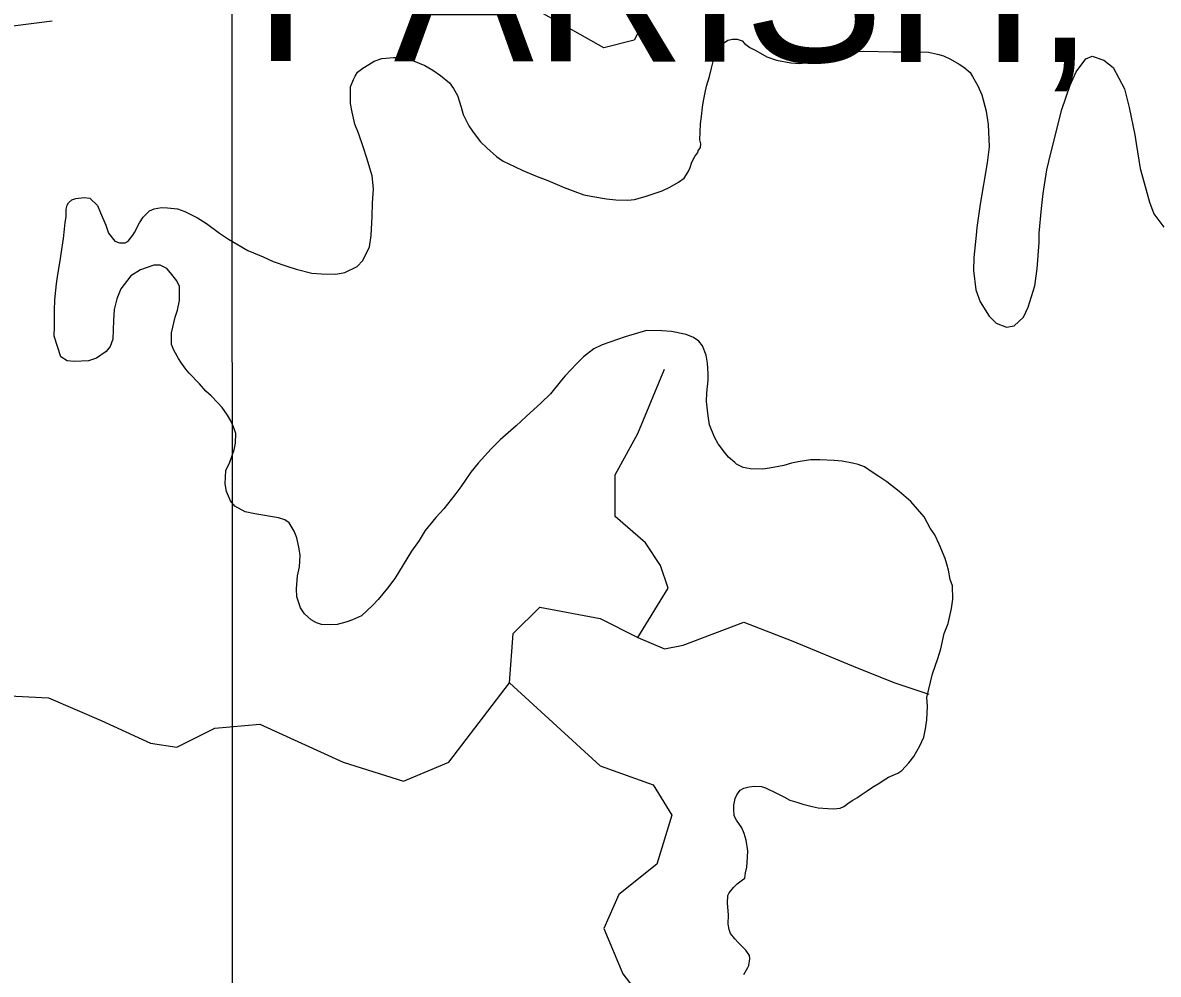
# Model space of a CAD drawing. Extents: x 3263578 to 3301413, y 764927 to 798602.
# Drawn here: x 3296288 to 3297734, y 785920 to 787132 of the extents above; entities that cross this region are included whole.
import ezdxf

# ---------------------------------------------------------------- set-up
doc = ezdxf.new("R2010")
doc.units = 0
for name, color, linetype in [('V-GRID-MAJR', 7, 'Continuous'), ('V-SITE-VEGE', 7, 'Continuous'), ('V-TOPO-GNAM-IDEN', 7, 'Continuous'), ('V-TOPO-SHOR', 7, 'Continuous')]:
    doc.layers.add(name, color=color, linetype=linetype)

msp = doc.modelspace()

# ---------------------------------------------------------------- linework, layer by layer
at = {"layer": 'V-GRID-MAJR'}
msp.add_spline([(3296559.4, 775831.5), (3296556.8, 781892.5), (3296554.1, 787954.5), (3296551.5, 794016.6), (3296551.5, 794017.6)], degree=3, dxfattribs=at)
at = {"layer": 'V-SITE-VEGE'}
for p, q in [((3297179.3, 787105.1), (3297185.8, 787109.9)), ((3297185.8, 787109.9), (3297191.8, 787111.2)), ((3297191.8, 787111.2), (3297197.7, 787111)), ((3297197.7, 787111), (3297204.1, 787108.8)), ((3297169, 787089.6), (3297172.1, 787096.4)), ((3297172.1, 787096.4), (3297179.3, 787105.1)), ((3297204.1, 787108.8), (3297207.4, 787105.8)), ((3297207.4, 787105.8), (3297214.2, 787100.6)), ((3297214.2, 787100.6), (3297221.5, 787096.5)), ((3297221.5, 787096.5), (3297235.5, 787088.7)), ((3297326.9, 787092.4), (3297340.3, 787095)), ((3297340.3, 787095), (3297359.1, 787095.9)), ((3297359.1, 787095.9), (3297396.1, 787094.8)), ((3297396.1, 787094.8), (3297401, 787095.2)), ((3297401, 787095.2), (3297406.4, 787095)), ((3297406.4, 787095), (3297414.8, 787095.2)), ((3297414.8, 787095.2), (3297441.5, 787094.5)), ((3296728.6, 787078.9), (3296735.6, 787083.1)), ((3296735.6, 787083.1), (3296745, 787086.3)), ((3296745, 787086.3), (3296750.5, 787087.1)), ((3296750.5, 787087.1), (3296759.9, 787087.8)), ((3296759.9, 787087.8), (3296765.8, 787087.6)), ((3296765.8, 787087.6), (3296777.1, 787085.8)), ((3296777.1, 787085.8), (3296785.4, 787083.6)), ((3296785.4, 787083.6), (3296800.1, 787077.8)), ((3297165.1, 787074), (3297169, 787089.6)), ((3297235.5, 787088.7), (3297247.8, 787084.4)), ((3297247.8, 787084.4), (3297266.4, 787080.9)), ((3297266.4, 787080.9), (3297277.7, 787080)), ((3297277.7, 787080), (3297289.6, 787081.7)), ((3297289.6, 787081.7), (3297298.1, 787084.9)), ((3297298.1, 787084.9), (3297314, 787089.3)), ((3297314, 787089.3), (3297326.9, 787092.4)), ((3297441.5, 787094.5), (3297453.2, 787092.1)), ((3297453.2, 787092.1), (3297460.6, 787090)), ((3297460.6, 787090), (3297469.8, 787085.7)), ((3297469.8, 787085.7), (3297480.5, 787079.5)), ((3297629.7, 787069.7), (3297642, 787086.1)), ((3297642, 787086.1), (3297650, 787089.3)), ((3297650, 787089.3), (3297665.2, 787084.4)), ((3297665.2, 787084.4), (3297676.7, 787075.2)), ((3296711.3, 787064.1), (3296714.4, 787068.9)), ((3296714.4, 787068.9), (3296717.5, 787071.8)), ((3296717.5, 787071.8), (3296721, 787074.2)), ((3296721, 787074.2), (3296728.6, 787078.9)), ((3296800.1, 787077.8), (3296810.2, 787071.5)), ((3296810.2, 787071.5), (3296819.9, 787064.8)), ((3297162.8, 787063.7), (3297165.1, 787074)), ((3297480.5, 787079.5), (3297486.8, 787075.4)), ((3297486.8, 787075.4), (3297494.5, 787068.7)), ((3297494.5, 787068.7), (3297497.8, 787063.7)), ((3297622.3, 787052.7), (3297629.7, 787069.7)), ((3297676.7, 787075.2), (3297691.2, 787047.7)), ((3296705.5, 787050.4), (3296709.2, 787059.7)), ((3296709.2, 787059.7), (3296711.3, 787064.1)), ((3296819.9, 787064.8), (3296831.5, 787055.6)), ((3296831.5, 787055.6), (3296836.7, 787048.1)), ((3297157.2, 787043.1), (3297159, 787051.4)), ((3297159, 787051.4), (3297162.8, 787063.7)), ((3297497.8, 787063.7), (3297504.3, 787051.7)), ((3297504.3, 787051.7), (3297509.4, 787040.2)), ((3297611.5, 787021.4), (3297622.3, 787052.7)), ((3296705.3, 787042.5), (3296705.5, 787050.4)), ((3296705.4, 787029.2), (3296705.3, 787042.5)), ((3296836.7, 787048.1), (3296841.4, 787039.5)), ((3296841.4, 787039.5), (3296846.4, 787024.6)), ((3297155, 787032.8), (3297157.2, 787043.1)), ((3297509.4, 787040.2), (3297515.2, 787019.3)), ((3297691.2, 787047.7), (3297697.4, 787024.3)), ((3296707.5, 787018.3), (3296705.4, 787029.2)), ((3296846.4, 787024.6), (3296849, 787015.1)), ((3297152.4, 787012.7), (3297153.7, 787024.5)), ((3297153.7, 787024.5), (3297155, 787032.8)), ((3297697.4, 787024.3), (3297704.3, 786989.1)), ((3296711, 787002.9), (3296707.5, 787018.3)), ((3296849, 787015.1), (3296856, 787000.6)), ((3297151.1, 787003.3), (3297152.4, 787012.7)), ((3297515.2, 787019.3), (3297517.7, 787002.4)), ((3297597.6, 786966), (3297611.5, 787021.4)), ((3296715.6, 786991.4), (3296711, 787002.9)), ((3296856, 787000.6), (3296861.7, 786992.6)), ((3297150.5, 786983.1), (3297151.1, 787003.3)), ((3297517.7, 787002.4), (3297518.8, 786973.8)), ((3296721.5, 786974), (3296715.6, 786991.4)), ((3296861.7, 786992.6), (3296870.7, 786980.5)), ((3296870.7, 786980.5), (3296878.9, 786972.8)), ((3297151.4, 786977.7), (3297150.5, 786983.1)), ((3297704.3, 786989.1), (3297706, 786978.2)), ((3296726, 786959.5), (3296721.5, 786974)), ((3296878.9, 786972.8), (3296891.4, 786961.6)), ((3297144, 786961.6), (3297147.6, 786966.9)), ((3297147.6, 786966.9), (3297148.2, 786968.9)), ((3297148.2, 786968.9), (3297151.2, 786973.2)), ((3297151.2, 786973.2), (3297151.4, 786977.7)), ((3297518.8, 786973.8), (3297516.3, 786953.6)), ((3297592.5, 786944.5), (3297597.6, 786966)), ((3297706, 786978.2), (3297711.4, 786946.4)), ((3296732.8, 786937.1), (3296726, 786959.5)), ((3296891.4, 786961.6), (3296899.6, 786955.9)), ((3296899.6, 786955.9), (3296914.2, 786949.1)), ((3297138.2, 786947.5), (3297140.3, 786954.3)), ((3297140.3, 786954.3), (3297144, 786961.6)), ((3297516.3, 786953.6), (3297507.3, 786901.1)), ((3296734.8, 786920.3), (3296732.8, 786937.1)), ((3296914.2, 786949.1), (3296924.9, 786943.8)), ((3296924.9, 786943.8), (3296942.9, 786936.4)), ((3296942.9, 786936.4), (3296956.6, 786931.1)), ((3297130.4, 786933.9), (3297135.5, 786942.1)), ((3297135.5, 786942.1), (3297138.2, 786947.5)), ((3297587.7, 786914.5), (3297592.5, 786944.5)), ((3297711.4, 786946.4), (3297716.3, 786928)), ((3296956.6, 786931.1), (3296977.6, 786922.1)), ((3296977.6, 786922.1), (3296991.2, 786917.2)), ((3297102.3, 786917.9), (3297112.3, 786922.6)), ((3297112.3, 786922.6), (3297123.3, 786929.1)), ((3297123.3, 786929.1), (3297130.4, 786933.9)), ((3297716.3, 786928), (3297723, 786903.7)), ((3296350.5, 786906.4), (3296355.5, 786908.2)), ((3296355.5, 786908.2), (3296365.9, 786909.4)), ((3296365.9, 786909.4), (3296373.3, 786908.7)), ((3296373.3, 786908.7), (3296382.8, 786899.1)), ((3296733.2, 786902.1), (3296734.8, 786920.3)), ((3296991.2, 786917.2), (3297002.4, 786912.9)), ((3297002.4, 786912.9), (3297014.2, 786910.6)), ((3297014.2, 786910.6), (3297031.4, 786907.7)), ((3297031.4, 786907.7), (3297043.2, 786906.3)), ((3297058.5, 786905.9), (3297066.9, 786907.1)), ((3297066.9, 786907.1), (3297080.8, 786910.7)), ((3297080.8, 786910.7), (3297102.3, 786917.9)), ((3297585.6, 786895.4), (3297587.7, 786914.5)), ((3296343, 786884.9), (3296343.2, 786894.8)), ((3296343.2, 786894.8), (3296344.4, 786899.7)), ((3296344.4, 786899.7), (3296345.9, 786902.6)), ((3296345.9, 786902.6), (3296350.5, 786906.4)), ((3296382.8, 786899.1), (3296387, 786890.1)), ((3296441.1, 786884.5), (3296449.3, 786892.7)), ((3296449.3, 786892.7), (3296455.2, 786895)), ((3296455.2, 786895), (3296464.7, 786896.7)), ((3296464.7, 786896.7), (3296472.1, 786896.4)), ((3296472.1, 786896.4), (3296484.9, 786895.1)), ((3296484.9, 786895.1), (3296494.1, 786891.8)), ((3296732.7, 786885.3), (3296733.2, 786902.1)), ((3297043.2, 786906.3), (3297058.5, 786905.9)), ((3297507.3, 786901.1), (3297503, 786871.1)), ((3297582.7, 786863.9), (3297585.6, 786895.4)), ((3297723, 786903.7), (3297728.5, 786888.7)), ((3296341.7, 786877.6), (3296343, 786884.9)), ((3296387, 786890.1), (3296393.5, 786874.1)), ((3296436.5, 786877.3), (3296441.1, 786884.5)), ((3296494.1, 786891.8), (3296510.2, 786883.5)), ((3296510.2, 786883.5), (3296521.8, 786876.2)), ((3296731.5, 786861.2), (3296732.7, 786885.3)), ((3297728.5, 786888.7), (3297741.3, 786871.5)), ((3296339.7, 786857.4), (3296341, 786869.2)), ((3296341, 786869.2), (3296341.7, 786877.6)), ((3296393.5, 786874.1), (3296397.1, 786864.1)), ((3296397.1, 786864.1), (3296405.2, 786854)), ((3296428.1, 786861.7), (3296430.2, 786865.1)), ((3296430.2, 786865.1), (3296436.5, 786877.3)), ((3296521.8, 786876.2), (3296538.2, 786863.9)), ((3296538.2, 786863.9), (3296549.8, 786856.2)), ((3297503, 786871.1), (3297502.2, 786861.3)), ((3297582.4, 786852), (3297582.7, 786863.9)), ((3296336.6, 786837.8), (3296339.7, 786857.4)), ((3296405.2, 786854), (3296411.1, 786851.8)), ((3296411.1, 786851.8), (3296418.4, 786851.6)), ((3296418.4, 786851.6), (3296422, 786854)), ((3296422, 786854), (3296428.1, 786861.7)), ((3296549.8, 786856.2), (3296574.6, 786842.1)), ((3296729.6, 786846.5), (3296731.5, 786861.2)), ((3297502.2, 786861.3), (3297499.4, 786833.2)), ((3297579.9, 786818.5), (3297582.4, 786852)), ((3296335.4, 786828.9), (3296336.6, 786837.8)), ((3296574.6, 786842.1), (3296594.1, 786833.7)), ((3296721.2, 786829.4), (3296729.6, 786846.5)), ((3296332.4, 786811.2), (3296335.4, 786828.9)), ((3296454.6, 786823.4), (3296437.7, 786817.5)), ((3296463, 786823.2), (3296454.6, 786823.4)), ((3296471.3, 786819), (3296463, 786823.2)), ((3296594.1, 786833.7), (3296606.7, 786827.9)), ((3296606.7, 786827.9), (3296624.3, 786821.9)), ((3296624.3, 786821.9), (3296636, 786818.1)), ((3296698.1, 786813.8), (3296713.6, 786821.8)), ((3296713.6, 786821.8), (3296721.2, 786829.4)), ((3297499.4, 786833.2), (3297498.9, 786816.5)), ((3296330.6, 786799.4), (3296332.4, 786811.2)), ((3296425.6, 786809.5), (3296412.8, 786793.1)), ((3296437.7, 786817.5), (3296425.6, 786809.5)), ((3296476, 786813.4), (3296471.3, 786819)), ((3296484.1, 786803.3), (3296476, 786813.4)), ((3296636, 786818.1), (3296656.1, 786813.1)), ((3296656.1, 786813.1), (3296668.4, 786812.2)), ((3296668.4, 786812.2), (3296686.7, 786811.7)), ((3296686.7, 786811.7), (3296698.1, 786813.8)), ((3297498.9, 786816.5), (3297502.1, 786791.7)), ((3297577.3, 786796.9), (3297579.9, 786818.5)), ((3296328.5, 786779.3), (3296330.6, 786799.4)), ((3296412.8, 786793.1), (3296407.5, 786780.4)), ((3296487.4, 786796.3), (3296484.1, 786803.3)), ((3296487.6, 786786), (3296487.4, 786796.3)), ((3297502.1, 786791.7), (3297507.6, 786776.8)), ((3297568.6, 786770), (3297577.3, 786796.9)), ((3296328.1, 786765.5), (3296328.5, 786779.3)), ((3296407.5, 786780.4), (3296404.1, 786766.7)), ((3296485, 786765.8), (3296487.3, 786778.1)), ((3296487.3, 786778.1), (3296487.6, 786786)), ((3297507.6, 786776.8), (3297518.9, 786758.2)), ((3296328, 786745.2), (3296328.1, 786765.5)), ((3296404.1, 786766.7), (3296403.2, 786752.9)), ((3296481.8, 786757), (3296485, 786765.8)), ((3297562.8, 786756.9), (3297568.6, 786770)), ((3296403.2, 786752.9), (3296402.5, 786729.2)), ((3296477.3, 786736.9), (3296481.8, 786757)), ((3297518.9, 786758.2), (3297528, 786749.5)), ((3297528, 786749.5), (3297541.2, 786744.2)), ((3297550.6, 786745.9), (3297562.8, 786756.9)), ((3296327.6, 786732.9), (3296328, 786745.2)), ((3296477.3, 786722.1), (3296477.3, 786736.9)), ((3297082.2, 786739.9), (3297055.4, 786731.8)), ((3297102, 786739.8), (3297082.2, 786739.9)), ((3297114.3, 786739), (3297102, 786739.8)), ((3297132.9, 786735), (3297114.3, 786739)), ((3297142.2, 786731.2), (3297132.9, 786735)), ((3297541.2, 786744.2), (3297550.6, 786745.9)), ((3296336.2, 786706.5), (3296327.6, 786732.9)), ((3296399.3, 786719.5), (3296394.2, 786713.2)), ((3296402.5, 786729.2), (3296399.3, 786719.5)), ((3296480.5, 786714.1), (3296477.3, 786722.1)), ((3297026, 786721.8), (3297015.4, 786716.7)), ((3297055.4, 786731.8), (3297026, 786721.8)), ((3297148.9, 786726.6), (3297142.2, 786731.2)), ((3297153.7, 786720.5), (3297148.9, 786726.6)), ((3297158.3, 786708.6), (3297153.7, 786720.5)), ((3296344.5, 786701.3), (3296336.2, 786706.5)), ((3296381.6, 786704.7), (3296371.6, 786701.5)), ((3296394.2, 786713.2), (3296381.6, 786704.7)), ((3296486.2, 786704.6), (3296480.5, 786714.1)), ((3296489.9, 786698.6), (3296486.2, 786704.6)), ((3297002.3, 786706.7), (3296993.2, 786697.6)), ((3297015.4, 786716.7), (3297002.3, 786706.7)), ((3297160, 786698.6), (3297158.3, 786708.6)), ((3296353.3, 786700.6), (3296344.5, 786701.3)), ((3296371.6, 786701.5), (3296353.3, 786700.6)), ((3296495.6, 786691), (3296489.9, 786698.6)), ((3296499.9, 786685.9), (3296495.6, 786691)), ((3296993.2, 786697.6), (3296978.9, 786682.2)), ((3297161.1, 786685.3), (3297160, 786698.6)), ((3296512.9, 786672.2), (3296499.9, 786685.9)), ((3296974.3, 786676.9), (3296960, 786659.6)), ((3296978.9, 786682.2), (3296974.3, 786676.9)), ((3297159.3, 786660.7), (3297160.8, 786676.9)), ((3297160.8, 786676.9), (3297161.1, 786685.3)), ((3296521, 786662.6), (3296512.9, 786672.2)), ((3296527.7, 786657), (3296521, 786662.6)), ((3296535.8, 786648.4), (3296527.7, 786657)), ((3296541.6, 786641.8), (3296535.8, 786648.4)), ((3296948.3, 786648.1), (3296929, 786630.4)), ((3296960, 786659.6), (3296948.3, 786648.1)), ((3297159, 786649.8), (3297159.3, 786660.7)), ((3297161, 786631.5), (3297159, 786649.8)), ((3296548.7, 786632.2), (3296541.6, 786641.8)), ((3296552.9, 786625.2), (3296548.7, 786632.2)), ((3296556.1, 786617.2), (3296552.9, 786625.2)), ((3296916.3, 786618.5), (3296896.1, 786600.8)), ((3296929, 786630.4), (3296916.3, 786618.5)), ((3297162.6, 786620.1), (3297161, 786631.5)), ((3297169, 786604.1), (3297162.6, 786620.1)), ((3296559.3, 786608.7), (3296556.1, 786617.2)), ((3296559, 786596.4), (3296559.3, 786608.7)), ((3297173.7, 786595.6), (3297169, 786604.1)), ((3296557.3, 786588), (3296559, 786596.4)), ((3296884.4, 786589.3), (3296868.1, 786571)), ((3296896.1, 786600.8), (3296884.4, 786589.3)), ((3297181.8, 786585), (3297173.7, 786595.6)), ((3296551.4, 786572.4), (3296557.3, 786588)), ((3297187, 786578.9), (3297181.8, 786585)), ((3297194.7, 786571.8), (3297187, 786578.9)), ((3297291.5, 786575.4), (3297275.7, 786572.9)), ((3297303.4, 786575.5), (3297291.5, 786575.4)), ((3297321.6, 786574.5), (3297303.4, 786575.5)), ((3297331.5, 786573.7), (3297321.6, 786574.5)), ((3296545.6, 786545), (3296546.6, 786561.7)), ((3296546.6, 786561.7), (3296551.4, 786572.4)), ((3296868.1, 786571), (3296858.4, 786559.5)), ((3297197.1, 786569.8), (3297194.7, 786571.8)), ((3297205.4, 786565.6), (3297197.1, 786569.8)), ((3297214.7, 786563.8), (3297205.4, 786565.6)), ((3297230.5, 786563.4), (3297214.7, 786563.8)), ((3297238.9, 786564.6), (3297230.5, 786563.4)), ((3297257.3, 786568), (3297238.9, 786564.6)), ((3297267.2, 786571.2), (3297257.3, 786568)), ((3297275.7, 786572.9), (3297267.2, 786571.2)), ((3297344.7, 786570.9), (3297331.5, 786573.7)), ((3297352, 786569.2), (3297344.7, 786570.9)), ((3297359.9, 786566.5), (3297352, 786569.2)), ((3297370, 786559.8), (3297359.9, 786566.5)), ((3297378.2, 786554.1), (3297370, 786559.8)), ((3296858.4, 786559.5), (3296846, 786541.1)), ((3297388.4, 786547.4), (3297378.2, 786554.1)), ((3297404.3, 786535.1), (3297388.4, 786547.4)), ((3296547.3, 786535), (3296545.6, 786545)), ((3296552.4, 786523.1), (3296547.3, 786535)), ((3296838.3, 786530.9), (3296824, 786513.1)), ((3296846, 786541.1), (3296838.3, 786530.9)), ((3297419.3, 786522.3), (3297404.3, 786535.1)), ((3296558.1, 786516.5), (3296552.4, 786523.1)), ((3296571.2, 786509.2), (3296558.1, 786516.5)), ((3297435.9, 786502.6), (3297419.3, 786522.3)), ((3296583.5, 786506.4), (3296571.2, 786509.2)), ((3296613.4, 786501.5), (3296583.5, 786506.4)), ((3296813.8, 786502.1), (3296800.4, 786485.2)), ((3296824, 786513.1), (3296813.8, 786502.1)), ((3297443.9, 786488.5), (3297435.9, 786502.6)), ((3296621.7, 786498.8), (3296613.4, 786501.5)), ((3296627.1, 786495.2), (3296621.7, 786498.8)), ((3296633.7, 786484.7), (3296627.1, 786495.2)), ((3297449.6, 786480), (3297443.9, 786488.5)), ((3296636.9, 786476.2), (3296633.7, 786484.7)), ((3296639.9, 786461.8), (3296636.9, 786476.2)), ((3296800.4, 786485.2), (3296792.7, 786472.6)), ((3297455.2, 786468), (3297449.6, 786480)), ((3296641.1, 786453.3), (3296639.9, 786461.8)), ((3296782.9, 786459.1), (3296761.6, 786424.2)), ((3296792.7, 786472.6), (3296782.9, 786459.1)), ((3297463, 786449.5), (3297455.2, 786468)), ((3296640.2, 786439.1), (3296641.1, 786453.3)), ((3297464.8, 786442.5), (3297463, 786449.5)), ((3296637.9, 786427.8), (3296640.2, 786439.1)), ((3297467, 786435), (3297464.8, 786442.5)), ((3297469.1, 786423.1), (3297467, 786435)), ((3296636.4, 786411.1), (3296637.9, 786427.8)), ((3296761.6, 786424.2), (3296752.4, 786412.1)), ((3297472.3, 786414.7), (3297469.1, 786423.1)), ((3296637.1, 786400.7), (3296636.4, 786411.1)), ((3296641.6, 786386.7), (3296637.1, 786400.7)), ((3296752.4, 786412.1), (3296740.6, 786397.6)), ((3297472.8, 786397.9), (3297472.3, 786414.7)), ((3296646.8, 786379.2), (3296641.6, 786386.7)), ((3296733.5, 786390), (3296719.3, 786376.6)), ((3296740.6, 786397.6), (3296733.5, 786390)), ((3297466.5, 786367), (3297471, 786386.1)), ((3297471, 786386.1), (3297472.8, 786397.9)), ((3296655, 786371.5), (3296646.8, 786379.2)), ((3296661.8, 786367.9), (3296655, 786371.5)), ((3296707.8, 786371.5), (3296699.3, 786368.8)), ((3296719.3, 786376.6), (3296707.8, 786371.5)), ((3296668.2, 786365.7), (3296661.8, 786367.9)), ((3296680, 786365.4), (3296668.2, 786365.7)), ((3296688.4, 786365.6), (3296680, 786365.4)), ((3296699.3, 786368.8), (3296688.4, 786365.6)), ((3297461.7, 786354.3), (3297466.5, 786367)), ((3297457.2, 786334.7), (3297461.7, 786354.3)), ((3297453.4, 786322.5), (3297457.2, 786334.7)), ((3297446.9, 786302.9), (3297453.4, 786322.5)), ((3297439.6, 786272.5), (3297446.9, 786302.9)), ((3297440.2, 786261.7), (3297439.6, 786272.5)), ((3297439.7, 786244.4), (3297440.2, 786261.7)), ((3297437.9, 786232.6), (3297439.7, 786244.4)), ((3297435.6, 786222.3), (3297437.9, 786232.6)), ((3297430.8, 786211.1), (3297435.6, 786222.3)), ((3297423, 786197.5), (3297430.8, 786211.1)), ((3297407.7, 786179.7), (3297416.4, 786189.3)), ((3297416.4, 786189.3), (3297423, 786197.5)), ((3297383.7, 786167.1), (3297390.7, 786171.3)), ((3297390.7, 786171.3), (3297402.7, 786176.4)), ((3297402.7, 786176.4), (3297407.7, 786179.7)), ((3297197.6, 786148.9), (3297201.7, 786154.7)), ((3297201.7, 786154.7), (3297206.2, 786157)), ((3297206.2, 786157), (3297213.2, 786158.8)), ((3297213.2, 786158.8), (3297219.6, 786159.6)), ((3297219.6, 786159.6), (3297229, 786159.3)), ((3297229, 786159.3), (3297233.9, 786157.7)), ((3297233.9, 786157.7), (3297248, 786150.9)), ((3297363.5, 786153.9), (3297370.1, 786158.6)), ((3297370.1, 786158.6), (3297379.6, 786163.8)), ((3297379.6, 786163.8), (3297383.7, 786167.1)), ((3297193.8, 786135.7), (3297195.5, 786144)), ((3297195.5, 786144), (3297197.6, 786148.9)), ((3297248, 786150.9), (3297258.2, 786145.6)), ((3297258.2, 786145.6), (3297265, 786142)), ((3297265, 786142), (3297273.8, 786139.2)), ((3297340.4, 786138.8), (3297345.4, 786142.1)), ((3297345.4, 786142.1), (3297351, 786145.4)), ((3297351, 786145.4), (3297356, 786148.7)), ((3297356, 786148.7), (3297363.5, 786153.9)), ((3297193.6, 786130.3), (3297193.8, 786135.7)), ((3297193.9, 786121.9), (3297193.6, 786130.3)), ((3297273.8, 786139.2), (3297281.6, 786136.6)), ((3297281.6, 786136.6), (3297293.4, 786133.7)), ((3297293.4, 786133.7), (3297301.2, 786132)), ((3297301.2, 786132), (3297313.5, 786131.2)), ((3297313.5, 786131.2), (3297320.4, 786131)), ((3297320.4, 786131), (3297328.9, 786131.7)), ((3297328.9, 786131.7), (3297333.9, 786134)), ((3297333.9, 786134), (3297340.4, 786138.8)), ((3297197.2, 786116.3), (3297193.9, 786121.9)), ((3297203.8, 786106.8), (3297197.2, 786116.3)), ((3297207, 786099.3), (3297203.8, 786106.8)), ((3297209.2, 786090.8), (3297207, 786099.3)), ((3297211.3, 786077.4), (3297209.2, 786090.8)), ((3297210.2, 786056.7), (3297211.1, 786069.1)), ((3297211.1, 786069.1), (3297211.3, 786077.4)), ((3297208.5, 786049.4), (3297210.2, 786056.7)), ((3297197.7, 786035.4), (3297204.8, 786040.6)), ((3297204.8, 786040.6), (3297207.8, 786042.5)), ((3297207.8, 786042.5), (3297208.5, 786049.4)), ((3297187.5, 786023.9), (3297193.2, 786030.6)), ((3297193.2, 786030.6), (3297197.7, 786035.4)), ((3297185.7, 786010.6), (3297186, 786020.4)), ((3297186.7, 785995.8), (3297185.7, 786010.6)), ((3297186, 786020.4), (3297187.5, 786023.9)), ((3297186.4, 785983.9), (3297186.7, 785995.8)), ((3297187.6, 785977), (3297186.4, 785983.9)), ((3297189.5, 785972), (3297187.6, 785977)), ((3297194.7, 785965.4), (3297189.5, 785972)), ((3297199.5, 785960.4), (3297194.7, 785965.4)), ((3297205.2, 785954.8), (3297199.5, 785960.4)), ((3297209.1, 785950.7), (3297205.2, 785954.8)), ((3297213.8, 785944.1), (3297209.1, 785950.7)), ((3297212.9, 785931.3), (3297214.2, 785939.7)), ((3297214.2, 785939.7), (3297213.8, 785944.1)), ((3297206.2, 785919.7), (3297211.4, 785928.9)), ((3297211.4, 785928.9), (3297212.9, 785931.3))]:
    msp.add_line(p, q, dxfattribs=at)
at = {"layer": 'V-TOPO-SHOR'}
for points in [[(3297052.2, 787220.5), (3297076.3, 787129), (3297066.7, 787109.8), (3297028.2, 787100.1), (3296951.1, 787143.5)], [(3296325.3, 787133.9), (3296171.3, 787114.6)], [(3297071.4, 786349.1), (3297109.9, 786411.7), (3297100.3, 786440.6), (3297081.1, 786469.5), (3297042.6, 786503.2), (3297042.6, 786556.2), (3297071.4, 786609.1), (3297105.2, 786690.9)], [(3296041.2, 786209.6), (3296229, 786277), (3296320.4, 786272.2), (3296387.8, 786243.3), (3296450.4, 786214.4), (3296484.1, 786209.6), (3296532.3, 786233.7), (3296590, 786238.5), (3296643, 786214.4), (3296695.9, 786190.3), (3296772.9, 786166.2), (3296830.7, 786190.3), (3296907.7, 786291.4), (3296912.6, 786354), (3296946.3, 786387.7), (3297023.3, 786373.2), (3297071.4, 786349.1), (3297105.1, 786334.7), (3297129.2, 786339.5), (3297206.2, 786368.4), (3297268.8, 786344.3), (3297350.6, 786310.6), (3297398.8, 786291.4), (3297442.1, 786276.9)], [(3296907.7, 786291.4), (3297023.3, 786185.5), (3297090.7, 786161.4), (3297114.7, 786122.9), (3297095.5, 786060.3), (3297047.3, 786021.8), (3297028.1, 785978.5), (3297052.1, 785920.7), (3297100.3, 785858.1), (3297134, 785834), (3297153.2, 785810)]]:
    msp.add_lwpolyline(points, dxfattribs=at)

# ---------------------------------------------------------------- texts
at = {"layer": 'V-TOPO-GNAM-IDEN'}
msp.add_text('PARISH,', height=200, rotation=359.9292, dxfattribs=at).set_placement((3296582.1, 787083.2))

doc.saveas('drawing.dxf')
